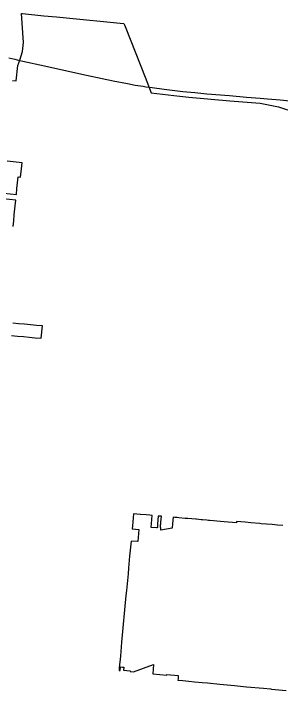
# Model space of a CAD drawing. Extents: x 0 to 34, y 0 to 22.
# Drawn here: x 7.1621 to 7.2327, y 16.2579 to 16.4366 of the extents above; entities that cross this region are included whole.
import ezdxf

# ---------------------------------------------------------------- set-up
doc = ezdxf.new("R2010")
doc.units = 0
doc.layers.add('GM_X_Corporation', color=7, linetype='Continuous')
doc.layers.add('GM_X_State_Route', color=7, linetype='Continuous')

msp = doc.modelspace()

# ---------------------------------------------------------------- linework, layer by layer
at = {"layer": 'GM_X_Corporation'}
for points in [[(7.161835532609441, 16.41896311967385), (7.162793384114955, 16.418870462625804), (7.163218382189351, 16.422897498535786), (7.163782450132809, 16.42430397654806), (7.1645055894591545, 16.426599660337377), (7.164747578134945, 16.42898233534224), (7.164189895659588, 16.436623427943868), (7.164259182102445, 16.436616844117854), (7.164509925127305, 16.436592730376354), (7.170114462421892, 16.436054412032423), (7.173487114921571, 16.435730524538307), (7.174367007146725, 16.435645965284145), (7.177007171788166, 16.435392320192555), (7.1787671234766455, 16.43522338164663), (7.180527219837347, 16.435054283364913), (7.182287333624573, 16.434885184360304), (7.184157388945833, 16.434705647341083), (7.185917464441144, 16.434536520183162), (7.187677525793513, 16.43436744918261), (7.189437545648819, 16.43419850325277), (7.191197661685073, 16.434029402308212), (7.191307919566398, 16.434018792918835), (7.191461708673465, 16.43362761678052), (7.19181150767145, 16.432737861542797), (7.196893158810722, 16.41981030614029), (7.198507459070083, 16.41570327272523), (7.1999510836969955, 16.41547241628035), (7.204523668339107, 16.414966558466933), (7.20846083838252, 16.41453096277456), (7.219244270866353, 16.413607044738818), (7.227264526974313, 16.412919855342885), (7.232184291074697, 16.41200224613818), (7.23697762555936, 16.410434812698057)], [(7.159535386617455, 16.38920542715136), (7.162862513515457, 16.388875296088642), (7.163016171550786, 16.39041074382), (7.163169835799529, 16.39194612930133), (7.1633234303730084, 16.393481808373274), (7.16399581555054, 16.393415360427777), (7.1642233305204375, 16.395573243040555), (7.164395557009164, 16.39720340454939), (7.1603964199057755, 16.3976003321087)], [(7.162011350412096, 16.380376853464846), (7.16216481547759, 16.38191200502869), (7.162320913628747, 16.38346930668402), (7.162401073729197, 16.38426878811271), (7.162555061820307, 16.385804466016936), (7.162708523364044, 16.387339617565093), (7.15938139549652, 16.387670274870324)], [(7.161583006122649, 16.351597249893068), (7.1631513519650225, 16.351450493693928), (7.164719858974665, 16.351303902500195), (7.166288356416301, 16.351157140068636), (7.167856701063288, 16.3510103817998), (7.169425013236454, 16.35086354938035), (7.169746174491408, 16.35412686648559), (7.1681778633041, 16.35427374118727), (7.1666095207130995, 16.354420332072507), (7.165041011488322, 16.354567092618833), (7.163472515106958, 16.35471383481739), (7.1619041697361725, 16.354860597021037)], [(7.23331050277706, 16.30143645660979), (7.231900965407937, 16.30155475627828), (7.230491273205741, 16.301673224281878), (7.229017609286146, 16.30179699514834), (7.227575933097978, 16.301918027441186), (7.227198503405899, 16.30194986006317), (7.224817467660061, 16.302149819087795), (7.2233163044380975, 16.30227599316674), (7.222153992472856, 16.302373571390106), (7.2210325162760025, 16.30246776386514), (7.221019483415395, 16.302152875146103), (7.221019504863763, 16.302152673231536), (7.217779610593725, 16.30243287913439), (7.216818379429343, 16.302515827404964), (7.214031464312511, 16.302756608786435), (7.213614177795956, 16.302792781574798), (7.213186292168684, 16.302829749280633), (7.212041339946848, 16.3029286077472), (7.211721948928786, 16.302956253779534), (7.210439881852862, 16.30306700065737), (7.210258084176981, 16.303082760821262), (7.208179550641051, 16.303262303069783), (7.207928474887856, 16.303284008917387), (7.2075160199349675, 16.303319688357), (7.205805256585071, 16.30346740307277), (7.205325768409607, 16.30350887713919), (7.204725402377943, 16.303560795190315), (7.204320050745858, 16.30359606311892), (7.2041602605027, 16.301958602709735), (7.204044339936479, 16.300768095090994), (7.201087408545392, 16.300189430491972), (7.20108496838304, 16.30020325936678), (7.201082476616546, 16.300217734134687), (7.201080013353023, 16.300232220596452), (7.201077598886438, 16.300246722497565), (7.201075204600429, 16.300261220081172), (7.201072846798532, 16.300275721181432), (7.201070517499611, 16.300290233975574), (7.201068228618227, 16.3003047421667), (7.201065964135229, 16.300319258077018), (7.2010637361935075, 16.30033378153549), (7.201061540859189, 16.30034832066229), (7.201059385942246, 16.300362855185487), (7.201057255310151, 16.300377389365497), (7.2010551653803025, 16.300391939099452), (7.201053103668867, 16.300406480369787), (7.20105107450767, 16.300421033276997), (7.201049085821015, 16.30043558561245), (7.20104712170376, 16.300450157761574), (7.201045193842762, 16.3004647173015), (7.201043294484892, 16.30047928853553), (7.201041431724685, 16.300493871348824), (7.201039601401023, 16.300508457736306), (7.2010378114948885, 16.30052303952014), (7.201036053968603, 16.300537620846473), (7.201034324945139, 16.30055221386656), (7.201032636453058, 16.30056681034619), (7.201030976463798, 16.30058141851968), (7.201029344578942, 16.30059601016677), (7.201027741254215, 16.300610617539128), (7.2010261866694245, 16.300625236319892), (7.201024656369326, 16.300639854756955), (7.201023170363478, 16.30065445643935), (7.201021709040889, 16.300669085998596), (7.20102027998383, 16.30068370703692), (7.201018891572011, 16.300698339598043), (7.201017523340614, 16.30071296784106), (7.201016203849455, 16.300727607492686), (7.2010149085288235, 16.30074223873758), (7.20101364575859, 16.30075688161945), (7.2010124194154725, 16.300771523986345), (7.201011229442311, 16.300786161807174), (7.201010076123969, 16.300800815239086), (7.201008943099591, 16.300815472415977), (7.201007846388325, 16.300830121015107), (7.201006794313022, 16.300844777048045), (7.201005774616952, 16.300859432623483), (7.201004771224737, 16.300874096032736), (7.201003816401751, 16.30088875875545), (7.201002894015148, 16.30090342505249), (7.201001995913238, 16.30091809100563), (7.201001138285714, 16.300932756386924), (7.2010003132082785, 16.30094743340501), (7.200999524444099, 16.30096210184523), (7.200998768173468, 16.30097677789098), (7.200998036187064, 16.300991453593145), (7.200997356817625, 16.30100612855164), (7.2009966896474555, 16.301020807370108), (7.200996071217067, 16.3010354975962), (7.200995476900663, 16.301050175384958), (7.200994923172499, 16.301064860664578), (7.200994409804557, 16.301079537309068), (7.2009939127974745, 16.301094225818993), (7.200993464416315, 16.30110891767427), (7.200993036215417, 16.301123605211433), (7.200992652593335, 16.301138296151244), (7.200992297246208, 16.301152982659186), (7.200991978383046, 16.301167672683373), (7.200991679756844, 16.301182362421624), (7.200991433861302, 16.30119705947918), (7.200991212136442, 16.301211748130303), (7.200991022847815, 16.301226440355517), (7.2009908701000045, 16.301241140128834), (7.200990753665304, 16.301255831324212), (7.200990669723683, 16.301270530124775), (7.200990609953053, 16.301285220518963), (7.200990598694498, 16.301299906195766), (7.200990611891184, 16.301314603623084), (7.200990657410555, 16.30132929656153), (7.200990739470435, 16.301343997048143), (7.200990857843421, 16.301358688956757), (7.200991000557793, 16.301373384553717), (7.200991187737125, 16.30138807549), (7.2009914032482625, 16.30140276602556), (7.200991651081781, 16.301417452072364), (7.20099192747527, 16.301432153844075), (7.20099225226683, 16.301446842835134), (7.200992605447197, 16.301461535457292), (7.200992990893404, 16.301476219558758), (7.200993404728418, 16.301490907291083), (7.200993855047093, 16.301505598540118), (7.200994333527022, 16.30152027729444), (7.200994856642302, 16.301534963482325), (7.200995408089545, 16.301549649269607), (7.200995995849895, 16.301564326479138), (7.200996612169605, 16.301579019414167), (7.20099727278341, 16.30159369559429), (7.200997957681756, 16.301608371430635), (7.200998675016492, 16.301623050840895), (7.2009994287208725, 16.30163772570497), (7.201000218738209, 16.301652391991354), (7.201001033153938, 16.301667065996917), (7.201001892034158, 16.301681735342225), (7.201002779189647, 16.301696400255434), (7.201003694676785, 16.30171106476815), (7.201004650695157, 16.301725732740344), (7.201005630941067, 16.301740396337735), (7.201006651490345, 16.301755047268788), (7.201007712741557, 16.301769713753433), (7.201008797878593, 16.30178435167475), (7.201009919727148, 16.30179900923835), (7.201011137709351, 16.301815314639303), (7.201047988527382, 16.30227664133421), (7.2011828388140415, 16.303866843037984), (7.200361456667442, 16.303937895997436), (7.2001952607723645, 16.301895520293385), (7.200194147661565, 16.301881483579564), (7.200193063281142, 16.30186747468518), (7.2001920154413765, 16.301853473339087), (7.200190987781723, 16.301839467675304), (7.200190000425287, 16.301825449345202), (7.200189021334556, 16.30181144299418), (7.200188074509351, 16.30179742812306), (7.200187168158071, 16.301783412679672), (7.200186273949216, 16.3017693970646), (7.200185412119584, 16.30175538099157), (7.200184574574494, 16.301741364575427), (7.20018377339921, 16.301727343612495), (7.200182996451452, 16.301713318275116), (7.20018224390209, 16.301699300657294), (7.200181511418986, 16.30168527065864), (7.200180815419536, 16.301671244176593), (7.200180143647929, 16.30165721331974), (7.2001795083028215, 16.301643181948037), (7.200178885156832, 16.30162915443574), (7.200178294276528, 16.30161511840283), (7.200178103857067, 16.30161023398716), (7.2001777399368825, 16.301601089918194), (7.200177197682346, 16.30158705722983), (7.20017669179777, 16.301573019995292), (7.200176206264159, 16.30155899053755), (7.2001757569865, 16.30154494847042), (7.200175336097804, 16.301530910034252), (7.200174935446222, 16.30151687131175), (7.2001745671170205, 16.301502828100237), (7.200174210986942, 16.30148878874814), (7.200173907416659, 16.301474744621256), (7.200173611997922, 16.30146070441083), (7.200173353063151, 16.30144666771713), (7.200173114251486, 16.301432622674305), (7.200172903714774, 16.301418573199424), (7.200172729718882, 16.301404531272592), (7.200172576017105, 16.3013904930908), (7.20017244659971, 16.30137645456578), (7.200172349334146, 16.30136239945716), (7.200172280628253, 16.301348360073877), (7.200172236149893, 16.301334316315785), (7.200172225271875, 16.301324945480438), (7.200172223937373, 16.30132026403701), (7.200172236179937, 16.30130622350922), (7.200172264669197, 16.301292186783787), (7.2001723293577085, 16.301278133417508), (7.200172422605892, 16.30126409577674), (7.200172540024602, 16.301250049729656), (7.200172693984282, 16.301236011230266), (7.200172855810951, 16.301221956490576), (7.200173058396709, 16.301207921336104), (7.2001732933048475, 16.30119388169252), (7.200173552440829, 16.301179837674), (7.2001738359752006, 16.30116580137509), (7.200174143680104, 16.301151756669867), (7.200174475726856, 16.301137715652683), (7.200174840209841, 16.301123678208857), (7.200175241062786, 16.30110963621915), (7.200175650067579, 16.301095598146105), (7.200176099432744, 16.30108155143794), (7.200176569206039, 16.3010675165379), (7.200177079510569, 16.3010534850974), (7.200177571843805, 16.301040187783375), (7.200177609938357, 16.30103944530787), (7.200177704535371, 16.301035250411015), (7.200177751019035, 16.301031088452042), (7.200177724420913, 16.301026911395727), (7.200177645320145, 16.30102274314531), (7.200177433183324, 16.301017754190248), (7.200177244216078, 16.30101440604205), (7.200176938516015, 16.30101024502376), (7.200176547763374, 16.301006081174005), (7.200176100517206, 16.30100193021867), (7.200175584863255, 16.300997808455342), (7.200175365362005, 16.30099631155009), (7.200174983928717, 16.300993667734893), (7.2001743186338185, 16.300989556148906), (7.2001735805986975, 16.300985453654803), (7.200172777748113, 16.30098134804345), (7.200171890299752, 16.30097727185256), (7.200171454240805, 16.30097534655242), (7.200170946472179, 16.300973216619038), (7.200169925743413, 16.300969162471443), (7.200168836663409, 16.300965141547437), (7.200167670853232, 16.300961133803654), (7.200166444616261, 16.30095714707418), (7.200165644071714, 16.30095463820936), (7.200165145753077, 16.300953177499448), (7.200163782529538, 16.300949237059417), (7.20016235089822, 16.300945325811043), (7.20016084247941, 16.300941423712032), (7.200159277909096, 16.300937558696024), (7.200157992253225, 16.30093452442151), (7.200157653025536, 16.300933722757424), (7.2001559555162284, 16.300929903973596), (7.200154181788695, 16.300926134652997), (7.200152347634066, 16.30092238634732), (7.200150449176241, 16.30091867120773), (7.200148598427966, 16.300915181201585), (7.20014647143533, 16.30091133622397), (7.2001443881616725, 16.300907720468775), (7.200142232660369, 16.300904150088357), (7.200140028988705, 16.30090060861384), (7.200137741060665, 16.300897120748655), (7.200137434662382, 16.300896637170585), (7.200135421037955, 16.300893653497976), (7.200133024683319, 16.30089022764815), (7.20013058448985, 16.300886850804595), (7.200128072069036, 16.300883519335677), (7.200125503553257, 16.300880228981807), (7.200124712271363, 16.30087923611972), (7.200122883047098, 16.30087698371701), (7.2001202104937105, 16.300873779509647), (7.200117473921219, 16.30087062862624), (7.200114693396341, 16.300867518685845), (7.20011185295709, 16.300864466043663), (7.200110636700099, 16.30086319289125), (7.200110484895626, 16.30086304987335), (7.200108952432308, 16.300861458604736), (7.200106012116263, 16.300858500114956), (7.200103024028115, 16.300855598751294), (7.200099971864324, 16.300852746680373), (7.2000968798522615, 16.300849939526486), (7.200095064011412, 16.300848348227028), (7.200094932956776, 16.300848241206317), (7.20009373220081, 16.30084720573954), (7.200090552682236, 16.300844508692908), (7.200087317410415, 16.300841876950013), (7.200084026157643, 16.300839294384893), (7.20008070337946, 16.300836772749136), (7.200078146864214, 16.300834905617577), (7.200077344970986, 16.300834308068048), (7.200073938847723, 16.3008319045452), (7.200070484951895, 16.300829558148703), (7.200066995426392, 16.300827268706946), (7.200063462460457, 16.300825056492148), (7.200060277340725, 16.300823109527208), (7.200059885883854, 16.3008229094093), (7.200056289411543, 16.30082078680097), (7.20005264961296, 16.30081874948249), (7.200048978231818, 16.300816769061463), (7.200045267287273, 16.300814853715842), (7.200041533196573, 16.30081301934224), (7.200041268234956, 16.300812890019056), (7.200037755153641, 16.300811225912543), (7.200033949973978, 16.3008095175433), (7.200030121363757, 16.30080786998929), (7.200026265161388, 16.300806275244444), (7.200022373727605, 16.300804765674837), (7.2000215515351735, 16.300804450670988), (7.2000184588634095, 16.300803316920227), (7.200014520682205, 16.300801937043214), (7.200010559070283, 16.300800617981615), (7.200006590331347, 16.30079936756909), (7.20000258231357, 16.30079820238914), (7.200001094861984, 16.30079779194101), (7.200000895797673, 16.30079774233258), (7.199998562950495, 16.300797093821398), (7.1999945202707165, 16.300796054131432), (7.199990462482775, 16.30079509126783), (7.199986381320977, 16.300794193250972), (7.199982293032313, 16.30079336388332), (7.199980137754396, 16.30079296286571), (7.199978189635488, 16.300792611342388), (7.1999740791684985, 16.300791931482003), (7.199969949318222, 16.30079131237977), (7.199965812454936, 16.3007907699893), (7.199961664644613, 16.300790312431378), (7.199958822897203, 16.300790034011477), (7.199958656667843, 16.300790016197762), (7.1999575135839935, 16.300789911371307), (7.199953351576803, 16.300789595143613), (7.199949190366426, 16.300789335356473), (7.199945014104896, 16.300789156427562), (7.199940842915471, 16.300789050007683), (7.199936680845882, 16.300789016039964), (7.1999325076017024, 16.300789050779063), (7.1999283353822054, 16.30078915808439), (7.199924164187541, 16.300789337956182), (7.199920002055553, 16.30078958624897), (7.1999168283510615, 16.30078988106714), (7.19991588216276, 16.300789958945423), (7.198490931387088, 16.300913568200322), (7.198769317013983, 16.30407549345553), (7.198140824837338, 16.304129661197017), (7.1971677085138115, 16.304213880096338), (7.195669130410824, 16.304343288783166), (7.195566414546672, 16.30435211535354), (7.19384399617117, 16.304501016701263), (7.193550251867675, 16.301342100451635), (7.193475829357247, 16.30054177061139), (7.1952063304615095, 16.300387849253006), (7.194927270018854, 16.297192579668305), (7.193177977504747, 16.29734063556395), (7.192882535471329, 16.294163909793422), (7.192808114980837, 16.293363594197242), (7.192510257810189, 16.29016099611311), (7.19237490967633, 16.28870598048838), (7.191966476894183, 16.284314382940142), (7.191836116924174, 16.282912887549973), (7.190692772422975, 16.27062108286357), (7.190351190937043, 16.26694849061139), (7.190059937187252, 16.263818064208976), (7.189996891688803, 16.263140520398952), (7.1903090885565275, 16.263110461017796), (7.190417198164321, 16.264080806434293), (7.190938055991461, 16.264030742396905), (7.19107772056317, 16.264017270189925), (7.191293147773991, 16.263996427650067), (7.191205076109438, 16.263206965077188), (7.192939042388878, 16.26303979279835), (7.19291847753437, 16.262858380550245), (7.1938497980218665, 16.262768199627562), (7.199096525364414, 16.26474897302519), (7.198904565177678, 16.26227986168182), (7.202647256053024, 16.26191862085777), (7.2026620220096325, 16.262074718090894), (7.205669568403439, 16.26178414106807), (7.205624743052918, 16.261387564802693), (7.205587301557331, 16.260923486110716), (7.205556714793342, 16.26060179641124), (7.206852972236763, 16.260477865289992), (7.208488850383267, 16.260321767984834), (7.2099628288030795, 16.26018148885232), (7.211938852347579, 16.259992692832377), (7.213360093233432, 16.259857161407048), (7.216684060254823, 16.259540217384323), (7.2186147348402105, 16.259355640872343), (7.220502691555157, 16.259175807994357), (7.2213348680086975, 16.259096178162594), (7.22370167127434, 16.25887046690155), (7.2282143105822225, 16.25843961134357), (7.230065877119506, 16.25826294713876), (7.23025414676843, 16.258245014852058), (7.2341355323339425, 16.25787480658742)]]:
    msp.add_lwpolyline(points, dxfattribs=at)
at = {"layer": 'GM_X_State_Route'}
for points in [[(7.160872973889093, 16.424919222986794), (7.162454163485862, 16.424562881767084), (7.163043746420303, 16.42442973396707)], [(7.163043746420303, 16.42442973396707), (7.16380178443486, 16.424258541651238), (7.164592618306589, 16.424079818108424), (7.1703250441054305, 16.42282575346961), (7.177026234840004, 16.421322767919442), (7.181402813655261, 16.42034820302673), (7.185505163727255, 16.41943428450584), (7.188409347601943, 16.418845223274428), (7.192257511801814, 16.418114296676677), (7.194298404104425, 16.417748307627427), (7.196410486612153, 16.41741343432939), (7.19712190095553, 16.417301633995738), (7.197933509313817, 16.417179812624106)], [(7.197933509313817, 16.417179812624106), (7.198725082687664, 16.417063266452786), (7.201924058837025, 16.41663135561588), (7.206889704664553, 16.416052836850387), (7.21002698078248, 16.415748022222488), (7.213195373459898, 16.415463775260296), (7.219186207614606, 16.414955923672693), (7.223674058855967, 16.414570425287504), (7.227339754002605, 16.414255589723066), (7.229228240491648, 16.414103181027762), (7.23155390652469, 16.413890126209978), (7.232559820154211, 16.413799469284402)], [(7.232559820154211, 16.413799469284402), (7.235158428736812, 16.41356527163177), (7.237016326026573, 16.413399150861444), (7.241139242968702, 16.413036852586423), (7.245728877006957, 16.41263078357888), (7.247236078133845, 16.412498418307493)]]:
    msp.add_lwpolyline(points, dxfattribs=at)

doc.saveas('drawing.dxf')
